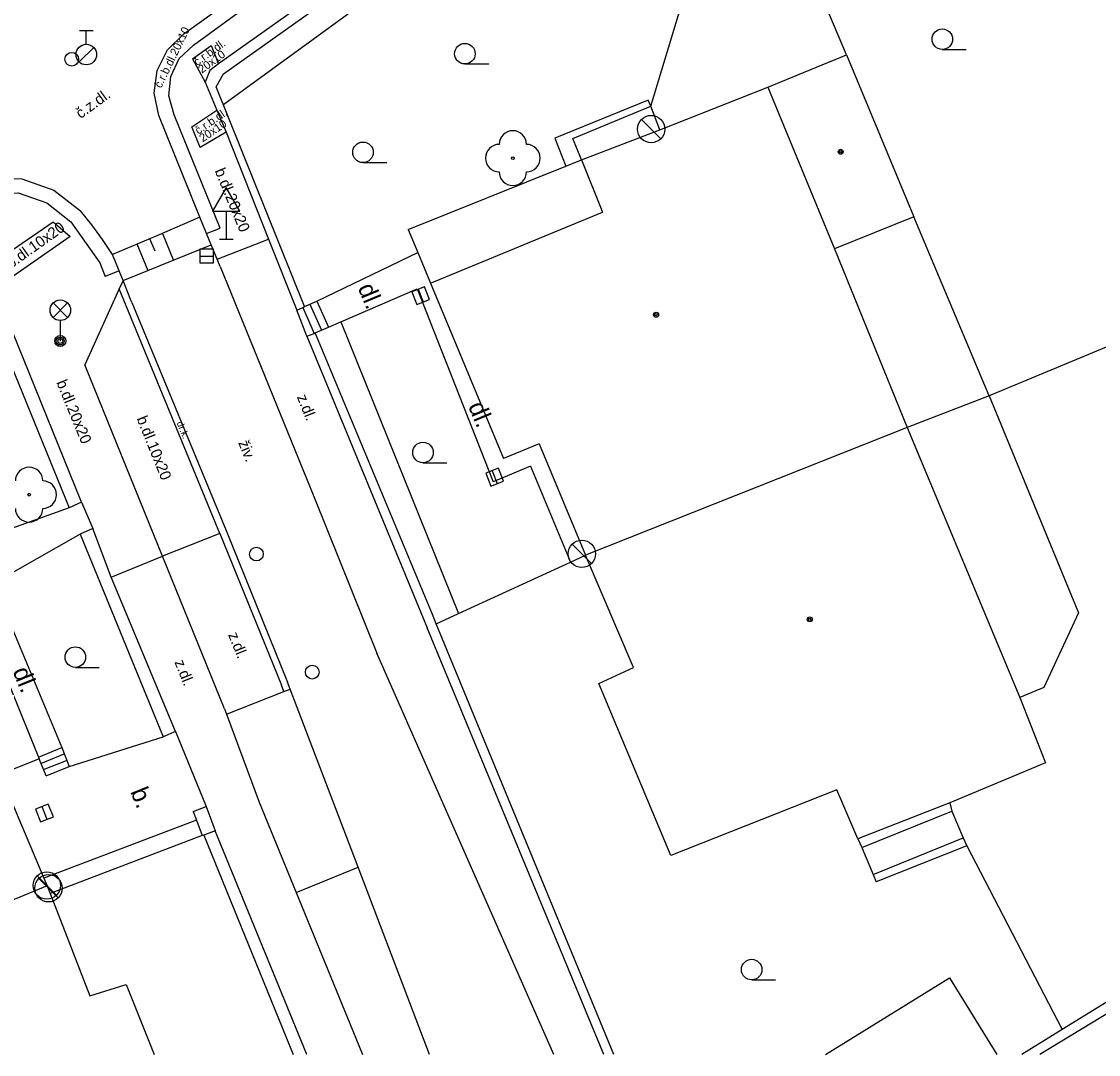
# Model space of a CAD drawing. Extents: x -600391 to -599491, y -1160176 to -1159402.
# Drawn here: x -599795.12 to -599755.8, y -1160176.08 to -1160138.37 of the extents above; entities that cross this region are included whole.
import ezdxf

# ---------------------------------------------------------------- set-up
doc = ezdxf.new("R2010")
doc.units = 0
for name, color, linetype in [('Level 10', 7, 'Continuous'), ('Level 11', 7, 'Continuous'), ('Level 15', 7, 'Continuous'), ('Level 22', 7, 'Continuous'), ('Level 27', 7, 'Continuous'), ('Level 28', 7, 'Continuous'), ('Level 33', 7, 'Continuous'), ('Level 34', 7, 'Continuous'), ('Level 36', 7, 'Continuous'), ('Level 39', 7, 'Continuous'), ('Level 40', 7, 'Continuous'), ('Level 5', 7, 'Continuous'), ('Level 7', 7, 'Continuous'), ('Level 8', 7, 'Continuous')]:
    doc.layers.add(name, color=color, linetype=linetype)

msp = doc.modelspace()

# ---------------------------------------------------------------- linework, layer by layer
at = {"layer": 'Level 10'}
msp.add_line((-599775.688, -1160176.079), (-599782.14, -1160161.43), dxfattribs=at)
for points in [[(-599789.19, -1160138.82), (-599787.04, -1160137.26)], [(-599790.1, -1160141.8), (-599790.27, -1160140.98), (-599790.16, -1160140.15), (-599789.79, -1160139.4), (-599789.19, -1160138.82)], [(-599787.86, -1160147.31), (-599787.97, -1160147.04), (-599788.19, -1160146.52), (-599788.36, -1160146.11), (-599788.6, -1160145.51), (-599790.1, -1160141.8)], [(-599797.53, -1160144.47), (-599796.35, -1160144.09), (-599795.11, -1160144.11), (-599793.94, -1160144.52)], [(-599793.94, -1160144.52), (-599792.96, -1160145.28)], [(-599792.55, -1160145.79), (-599792.96, -1160145.28)], [(-599792.16, -1160146.32), (-599792.55, -1160145.79)], [(-599791.79, -1160146.87), (-599792.16, -1160146.32)], [(-599791.41, -1160147.82), (-599791.55, -1160147.47), (-599791.79, -1160146.87)], [(-599787.86, -1160147.31), (-599784.45, -1160155.71), (-599782.14, -1160161.43)], [(-599791.41, -1160147.82), (-599791.55, -1160148.13), (-599792.8, -1160150.9)], [(-599787.7, -1160163.46), (-599789.97, -1160157.88), (-599792.8, -1160150.9)], [(-599787.7, -1160163.46), (-599787.63, -1160163.65), (-599786.44, -1160166.87), (-599785.09, -1160170.16), (-599782.69, -1160176.02), (-599782.666, -1160176.079)]]:
    msp.add_lwpolyline(points, dxfattribs=at)
at = {"layer": 'Level 11'}
for points in [[(-599765, -1160139.58), (-599770.04, -1160127.68)], [(-599772.14, -1160141.46), (-599770.29, -1160135.33), (-599772.62, -1160129.53)], [(-599788.84, -1160139.23), (-599786.64, -1160137.62)], [(-599789.54, -1160141.77), (-599789.74, -1160141.08), (-599789.67, -1160140.37), (-599789.36, -1160139.72), (-599788.84, -1160139.23)], [(-599788.87, -1160139.73), (-599788.19, -1160139.24), (-599787.93, -1160139.91)], [(-599788.87, -1160139.73), (-599788.41, -1160140.58)], [(-599772.14, -1160141.46), (-599772.24, -1160141.23), (-599775.64, -1160142.62), (-599775.25, -1160143.65)], [(-599774.67, -1160143.42), (-599774.99, -1160142.63), (-599772.14, -1160141.46)], [(-599771.81, -1160142.32), (-599772.14, -1160141.46)], [(-599787.86, -1160145.91), (-599789.54, -1160141.77)], [(-599787.65, -1160142.4), (-599788.59, -1160142.97), (-599788.9, -1160142.21), (-599787.99, -1160141.6)], [(-599797.39, -1160145.03), (-599796.35, -1160144.64), (-599795.24, -1160144.62), (-599794.19, -1160144.98)], [(-599794.19, -1160144.98), (-599793.32, -1160145.68)], [(-599796.39, -1160147.35), (-599793.96, -1160145.68), (-599793.34, -1160146.21), (-599796.09, -1160148.13)], [(-599793.32, -1160145.68), (-599792.26, -1160147.17), (-599792.06, -1160147.67)], [(-599788.6, -1160145.51), (-599790.17, -1160146.19), (-599791.79, -1160146.87)], [(-599759.79, -1160152.03), (-599762.54, -1160145.5)], [(-599788.36, -1160146.11), (-599787.86, -1160145.91)], [(-599791.41, -1160147.82), (-599788.19, -1160146.52)], [(-599787.97, -1160147.04), (-599786.1, -1160146.31)], [(-599784.33, -1160148.58), (-599780.65, -1160146.8)], [(-599791.55, -1160147.47), (-599792.06, -1160147.67)], [(-599787.87, -1160157.06), (-599791.55, -1160148.13)], [(-599791.09, -1160148.62), (-599791.15, -1160148.48), (-599791.41, -1160147.82)], [(-599784.39, -1160149.73), (-599784.17, -1160149.63), (-599783.91, -1160149.52), (-599783.46, -1160149.33), (-599780.67, -1160148.12)], [(-599780.67, -1160148.12), (-599777.9, -1160155.17)], [(-599784.78, -1160148.77), (-599784.33, -1160148.58)], [(-599784.33, -1160148.58), (-599783.91, -1160149.52)], [(-599791.09, -1160148.62), (-599787.65, -1160156.95), (-599785.41, -1160162.49)], [(-599784.85, -1160148.8), (-599784.43, -1160149.75)], [(-599784.59, -1160148.69), (-599784.17, -1160149.63)], [(-599759.79, -1160152.03), (-599756.53, -1160159.96), (-599757.79, -1160162.68), (-599758.67, -1160163.05)], [(-599776.53, -1160154.6), (-599777.9, -1160155.17)], [(-599776.53, -1160154.6), (-599775.07, -1160158.1)], [(-599793.38, -1160156.12), (-599801.74, -1160159.11)], [(-599792.97, -1160157.08), (-599796.15, -1160158.88)], [(-599787.87, -1160157.06), (-599789.97, -1160157.88)], [(-599787.87, -1160157.06), (-599785.62, -1160162.6)], [(-599791.84, -1160158.65), (-599789.97, -1160157.88)], [(-599796.15, -1160158.88), (-599793.65, -1160164.87)], [(-599787.63, -1160163.65), (-599785.54, -1160162.83), (-599785.31, -1160162.74)], [(-599785.54, -1160162.83), (-599785.62, -1160162.6)], [(-599780.227, -1160176.079), (-599782.83, -1160169.24), (-599785.31, -1160162.74), (-599785.41, -1160162.49)], [(-599793.38, -1160165.57), (-599789.95, -1160164.48)], [(-599794.5, -1160165.22), (-599793.65, -1160164.87)], [(-599794.41, -1160165.45), (-599793.56, -1160165.1)], [(-599793.65, -1160164.87), (-599793.38, -1160165.57)], [(-599794.22, -1160165.91), (-599794.47, -1160165.29)], [(-599794.31, -1160165.68), (-599793.47, -1160165.34)], [(-599794.22, -1160165.91), (-599793.38, -1160165.57)], [(-599761.23, -1160166.89), (-599761.15, -1160167.2)], [(-599764.44, -1160168.52), (-599761.15, -1160167.2)], [(-599761.15, -1160167.2), (-599760.74, -1160168.17)], [(-599764.59, -1160168.21), (-599764.44, -1160168.52)], [(-599764.02, -1160169.51), (-599760.74, -1160168.17)], [(-599760.74, -1160168.17), (-599760.61, -1160168.46)], [(-599764.44, -1160168.52), (-599764.02, -1160169.51)], [(-599760.61, -1160168.46), (-599763.92, -1160169.78)], [(-599760.61, -1160168.46), (-599757.12, -1160175.17)], [(-599785.09, -1160170.16), (-599782.83, -1160169.24)], [(-599764.02, -1160169.51), (-599763.92, -1160169.78)]]:
    msp.add_lwpolyline(points, dxfattribs=at)
at = {"layer": 'Level 15'}
for points in [[(-599789.97, -1160146.1), (-599789.57, -1160147.09)], [(-599790.9, -1160146.48), (-599790.5, -1160147.46)], [(-599790.44, -1160146.29), (-599790.25, -1160146.74)]]:
    msp.add_lwpolyline(points, dxfattribs=at)
at = {"layer": 'Level 22'}
for centre in [(-599777.18, -1160143.35), (-599794.84, -1160155.64)]:
    msp.add_circle(centre, 0.05, dxfattribs=at)
for centre, start, end in [((-599777.18, -1160142.85), 0, 180), ((-599777.68, -1160143.35), 90, 270), ((-599776.68, -1160143.35), 270, 90), ((-599777.18, -1160143.85), 180, 0), ((-599794.84, -1160155.14), 0, 180), ((-599794.34, -1160155.64), 270, 90), ((-599794.84, -1160156.14), 180, 0)]:
    msp.add_arc(centre, 0.5, start, end, dxfattribs=at)
at = {"layer": 'Level 27'}
for p, q in [((-599771.777, -1160142.644), (-599772.484, -1160141.937)), ((-599788.61, -1160146.93), (-599788.11, -1160146.93)), ((-599780.631, -1160148.137), (-599780.449, -1160148.603)), ((-599777.931, -1160154.767), (-599777.749, -1160155.233)), ((-599774.307, -1160158.154), (-599775.014, -1160157.447)), ((-599794.374, -1160167.028), (-599794.186, -1160167.492)), ((-599793.837, -1160170.264), (-599794.544, -1160169.557)), ((-599793.777, -1160170.364), (-599794.484, -1160169.657))]:
    msp.add_line(p, q, dxfattribs=at)
for points in [[(-599788.61, -1160147.18), (-599788.11, -1160147.18), (-599788.11, -1160146.68), (-599788.61, -1160146.68)], [(-599780.864, -1160148.229), (-599780.681, -1160148.694), (-599780.216, -1160148.511), (-599780.399, -1160148.046)], [(-599778.164, -1160154.859), (-599777.981, -1160155.324), (-599777.516, -1160155.141), (-599777.699, -1160154.676)], [(-599794.606, -1160167.122), (-599794.418, -1160167.586), (-599793.954, -1160167.398), (-599794.142, -1160166.934)]]:
    msp.add_lwpolyline(points, close=True, dxfattribs=at)
for centre in [(-599772.13, -1160142.29), (-599774.66, -1160157.8), (-599794.19, -1160169.91), (-599794.13, -1160170.01)]:
    msp.add_circle(centre, 0.5, dxfattribs=at)
at = {"layer": 'Level 28'}
for p, q in [((-599793, -1160138.695), (-599792.5, -1160138.695)), ((-599792.75, -1160139.195), (-599792.75, -1160138.695)), ((-599793.008, -1160139.842), (-599792.478, -1160139.312))]:
    msp.add_line(p, q, dxfattribs=at)
for centre, radius in [((-599793.28, -1160139.74), 0.25), ((-599792.75, -1160139.57), 0.375), ((-599786.54, -1160157.81), 0.25), ((-599784.5, -1160162.12), 0.25)]:
    msp.add_circle(centre, radius, dxfattribs=at)
at = {"layer": 'Level 33'}
for p, q in [((-599793.965, -1160149.17), (-599793.435, -1160148.64)), ((-599793.965, -1160148.64), (-599793.435, -1160149.17)), ((-599793.7, -1160149.28), (-599793.7, -1160150.03))]:
    msp.add_line(p, q, dxfattribs=at)
for centre, radius in [((-599793.7, -1160148.905), 0.375), ((-599793.7, -1160150.03), 0.2), ((-599793.7, -1160150.03), 0.145), ((-599793.7, -1160150.03), 0.0876)]:
    msp.add_circle(centre, radius, dxfattribs=at)
at = {"layer": 'Level 34'}
for p, q in [((-599787.64, -1160145.292), (-599787.64, -1160146.31)), ((-599787.89, -1160146.31), (-599787.39, -1160146.31))]:
    msp.add_line(p, q, dxfattribs=at)
msp.add_lwpolyline([(-599788.14, -1160145.292), (-599787.14, -1160145.292), (-599787.64, -1160144.426)], close=True, dxfattribs=at)
at = {"layer": 'Level 36'}
for p, q in [((-599761.5, -1160139.385), (-599760.625, -1160139.385)), ((-599778.93, -1160139.915), (-599778.055, -1160139.915)), ((-599782.65, -1160143.515), (-599781.775, -1160143.515)), ((-599780.46, -1160154.475), (-599779.585, -1160154.475)), ((-599793.15, -1160161.945), (-599792.275, -1160161.945)), ((-599768.46, -1160173.355), (-599767.585, -1160173.355))]:
    msp.add_line(p, q, dxfattribs=at)
for centre in [(-599761.5, -1160139.01), (-599778.93, -1160139.54), (-599782.65, -1160143.14), (-599780.46, -1160154.1), (-599793.15, -1160161.57), (-599768.46, -1160172.98)]:
    msp.add_circle(centre, 0.375, dxfattribs=at)
at = {"layer": 'Level 39'}
for centre, radius in [((-599765.21, -1160143.12), 0.09), ((-599765.21, -1160143.12), 0.0398), ((-599771.95, -1160149.07), 0.09), ((-599771.95, -1160149.07), 0.0398), ((-599766.34, -1160160.19), 0.09), ((-599766.34, -1160160.19), 0.0398)]:
    msp.add_circle(centre, radius, dxfattribs=at)
at = {"layer": 'Level 5'}
for p, q in [((-599765.768, -1160176.079), (-599761.24, -1160173.28)), ((-599761.24, -1160173.28), (-599759.515, -1160176.079)), ((-599791.3, -1160173.52), (-599790.268, -1160176.079))]:
    msp.add_line(p, q, dxfattribs=at)
for points in [[(-599767.87, -1160140.76), (-599765, -1160139.58)], [(-599765, -1160139.58), (-599762.54, -1160145.5)], [(-599771.81, -1160142.32), (-599767.87, -1160140.76)], [(-599767.87, -1160140.76), (-599765.43, -1160146.66)], [(-599774.67, -1160143.42), (-599771.81, -1160142.32)], [(-599781, -1160145.96), (-599775.25, -1160143.65), (-599774.67, -1160143.42)], [(-599774.67, -1160143.42), (-599773.91, -1160145.32)], [(-599780.18, -1160147.92), (-599773.91, -1160145.32)], [(-599762.54, -1160145.5), (-599765.43, -1160146.66)], [(-599781, -1160145.96), (-599780.65, -1160146.8), (-599780.18, -1160147.92), (-599777.52, -1160154.32)], [(-599765.43, -1160146.66), (-599762.78, -1160153.19)], [(-599762.78, -1160153.19), (-599774.53, -1160157.85)], [(-599762.78, -1160153.19), (-599758.67, -1160163.05)], [(-599776.22, -1160153.78), (-599777.52, -1160154.32)], [(-599776.22, -1160153.78), (-599774.53, -1160157.85)], [(-599772.77, -1160161.95), (-599774.53, -1160157.85)], [(-599797.05, -1160158.95), (-599794.5, -1160165.22), (-599794.47, -1160165.29)], [(-599774.04, -1160162.53), (-599772.77, -1160161.95)], [(-599771.41, -1160168.81), (-599774.04, -1160162.53)], [(-599758.67, -1160163.05), (-599757.73, -1160165.43)], [(-599794.47, -1160165.29), (-599795.9, -1160165.86)], [(-599757.73, -1160165.43), (-599761.23, -1160166.89)], [(-599795.9, -1160165.86), (-599794.3, -1160169.64), (-599794.18, -1160169.92)], [(-599765.35, -1160166.42), (-599771.41, -1160168.81)], [(-599764.59, -1160168.21), (-599765.35, -1160166.42)], [(-599761.23, -1160166.89), (-599764.59, -1160168.21)], [(-599794.18, -1160169.92), (-599805.56, -1160174.63)], [(-599794.18, -1160169.92), (-599794.07, -1160170.2), (-599792.62, -1160173.94)], [(-599792.62, -1160173.94), (-599791.3, -1160173.52)]]:
    msp.add_lwpolyline(points, dxfattribs=at)
at = {"layer": 'Level 7'}
for p, q in [((-599773.86, -1160176.079), (-599780.31, -1160160.5)), ((-599788.46, -1160168.07), (-599785.196, -1160176.079)), ((-599784.703, -1160176.079), (-599788.05, -1160167.91)), ((-599754.79, -1160174.16), (-599757.943, -1160176.079)), ((-599757.12, -1160175.17), (-599758.595, -1160176.079))]:
    msp.add_line(p, q, dxfattribs=at)
for points in [[(-599784.78, -1160148.77), (-599788.01, -1160140.75), (-599787.74, -1160140.27), (-599772.62, -1160129.53)], [(-599776.76, -1160131.86), (-599783.8, -1160136.98), (-599787.93, -1160139.91), (-599788.24, -1160140.15)], [(-599781.21, -1160136.64), (-599787.73, -1160141.4)], [(-599788.24, -1160140.15), (-599788.41, -1160140.58)], [(-599788.41, -1160140.58), (-599787.99, -1160141.6), (-599787.65, -1160142.4), (-599786.1, -1160146.31), (-599785.07, -1160148.9)], [(-599792.92, -1160155.91), (-599796.09, -1160148.13), (-599796.39, -1160147.35), (-599796.7, -1160146.65), (-599797.22, -1160146.49), (-599797.43, -1160146.64), (-599800.65, -1160148.92), (-599812.5, -1160157.43), (-599827.9, -1160168.5), (-599831.52, -1160171.02)], [(-599747.04, -1160146.73), (-599759.79, -1160152.03)], [(-599797.16, -1160147.06), (-599797.06, -1160147.09), (-599793.38, -1160156.12)], [(-599785.07, -1160148.9), (-599784.85, -1160148.8), (-599784.78, -1160148.77)], [(-599783.46, -1160149.33), (-599779.16, -1160159.98)], [(-599784.7, -1160149.85), (-599784.43, -1160149.75), (-599784.39, -1160149.73)], [(-599780.14, -1160159.95), (-599784.39, -1160149.73)], [(-599784.7, -1160149.85), (-599780.31, -1160160.5)], [(-599759.79, -1160152.03), (-599762.78, -1160153.19)], [(-599792.92, -1160155.91), (-599793.38, -1160156.12)], [(-599792.51, -1160156.87), (-599792.97, -1160157.08)], [(-599792.97, -1160157.08), (-599789.95, -1160164.48)], [(-599789.5, -1160164.29), (-599791.84, -1160158.65), (-599792.51, -1160156.87)], [(-599779.98, -1160160.35), (-599779.16, -1160159.98), (-599775.07, -1160158.1), (-599774.53, -1160157.85)], [(-599773.497, -1160176.079), (-599779.98, -1160160.35), (-599780.14, -1160159.95)], [(-599735.81, -1160162.05), (-599757.12, -1160175.17)], [(-599789.5, -1160164.29), (-599789.95, -1160164.48)], [(-599788.85, -1160167.21), (-599788.38, -1160167.03)], [(-599788.38, -1160167.03), (-599788.18, -1160167.55), (-599788.05, -1160167.91)], [(-599788.85, -1160167.21), (-599788.73, -1160167.53), (-599788.52, -1160168.09)], [(-599788.73, -1160167.53), (-599794.3, -1160169.64)], [(-599788.05, -1160167.91), (-599788.46, -1160168.07), (-599788.52, -1160168.09), (-599794.07, -1160170.2)]]:
    msp.add_lwpolyline(points, dxfattribs=at)
at = {"layer": 'Level 8'}
for points in [[(-599784.7, -1160149.85), (-599785.07, -1160148.9)], [(-599792.92, -1160155.91), (-599792.51, -1160156.87)], [(-599789.5, -1160164.29), (-599788.38, -1160167.03)]]:
    msp.add_lwpolyline(points, dxfattribs=at)

# ---------------------------------------------------------------- texts
at = {"layer": 'Level 40'}
for s, height, rotation, p in [('č.r.b.dl.20x10', 0.3, 64, (-599790.02, -1160140.82)), ('č.r.b.dl.', 0.3, 36, (-599788.7, -1160140)), ('20x10', 0.3, 36, (-599788.53, -1160140.27)), ('č.z.dl.', 0.4, 35.922, (-599792.96, -1160141.93)), ('č.r.b.dl.', 0.3, 34, (-599788.66, -1160142.5)), ('20x10', 0.3, 34, (-599788.5, -1160142.78)), ('b.dl.20x20', 0.4, 292.3333, (-599788.07, -1160143.81)), ('r.b.dl.10x20', 0.4, 35.43, (-599795.77, -1160147.59)), ('dl.', 0.65, 292.6004, (-599782.85, -1160148.08)), ('b.dl.20x20', 0.4, 292.3333, (-599793.85, -1160151.54)), ('z.dl.', 0.4, 291.889, (-599785.07, -1160152.07)), ('dl.', 0.65, 292.6004, (-599778.82, -1160152.4)), ('b.dl.10x20', 0.4, 292, (-599790.92, -1160152.86)), ('dr.k.', 0.25, 292.3333, (-599789.46, -1160153.02)), ('živ.', 0.4, 291.889, (-599787.21, -1160153.74)), ('z.dl.', 0.4, 291.889, (-599787.58, -1160160.75)), ('dl.', 0.65, 292.095, (-599795.45, -1160162.08)), ('z.dl.', 0.4, 291.889, (-599789.54, -1160161.75)), ('b.', 0.65, 292.095, (-599791.15, -1160166.48))]:
    msp.add_text(s, height=height, rotation=rotation, dxfattribs=at).set_placement(p)

doc.saveas('drawing.dxf')
